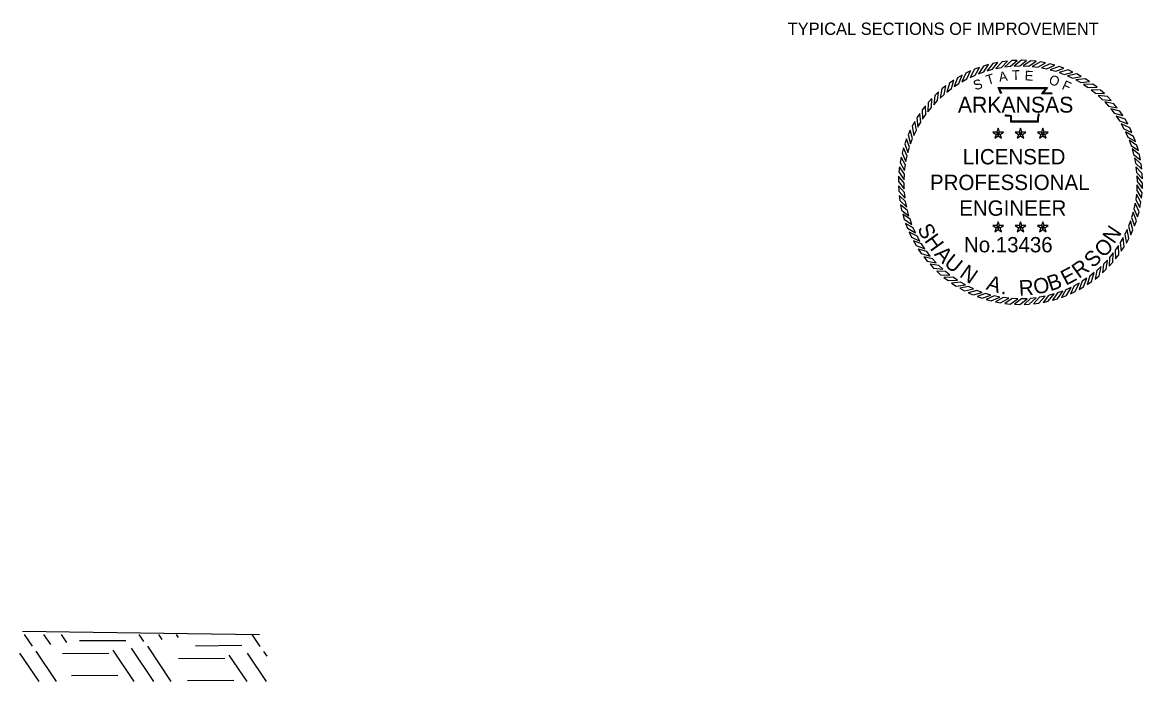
# Model space of a CAD drawing. Extents: x 1001270 to 1003428, y 1840152 to 1842912.
# Drawn here: x 1001373.7 to 1001428.5, y 1841333.5 to 1841365.7 of the extents above; entities that cross this region are included whole.
import ezdxf

# ---------------------------------------------------------------- set-up
doc = ezdxf.new("R2010")
doc.units = 0
for name, color, linetype in [('1', 7, 'Continuous'), ('19', 7, 'Continuous'), ('G-ANNO-SYMB', 7, 'Continuous')]:
    doc.layers.add(name, color=color, linetype=linetype)

msp = doc.modelspace()

# ---------------------------------------------------------------- linework, layer by layer
at = {"layer": '19'}
for p, q in [((1001374.22, 1841335.186), (1001373.839, 1841335.76)), ((1001375.115, 1841335.278), (1001374.783, 1841335.766)), ((1001375.91, 1841335.37), (1001375.648, 1841335.765)), ((1001378.786, 1841335.455), (1001376.526, 1841335.443)), ((1001379.674, 1841335.425), (1001379.448, 1841335.764)), ((1001380.569, 1841335.517), (1001380.403, 1841335.762)), ((1001381.364, 1841335.609), (1001381.258, 1841335.759)), ((1001385.349, 1841335.175), (1001384.958, 1841335.758)), ((1001374.547, 1841333.47), (1001373.611, 1841334.852)), ((1001375.402, 1841333.468), (1001374.406, 1841334.943)), ((1001377.956, 1841334.826), (1001375.686, 1841334.814)), ((1001379.202, 1841333.467), (1001378.17, 1841334.999)), ((1001380.157, 1841333.464), (1001379.065, 1841335.091)), ((1001381.012, 1841333.462), (1001379.86, 1841335.183)), ((1001384.461, 1841335.214), (1001382.201, 1841335.193)), ((1001384.712, 1841333.461), (1001383.845, 1841334.749)), ((1001385.667, 1841333.458), (1001384.74, 1841334.841)), ((1001385.689, 1841334.707), (1001385.535, 1841334.933)), ((1001383.621, 1841334.585), (1001381.361, 1841334.563)), ((1001378.398, 1841333.756), (1001376.138, 1841333.734)), ((1001384.074, 1841333.506), (1001381.803, 1841333.493))]:
    msp.add_line(p, q, dxfattribs=at)
msp.add_lwpolyline([(1001373.733, 1841335.919), (1001381.797, 1841335.808), (1001385.329, 1841335.764)], dxfattribs=at)
at = {"layer": 'G-ANNO-SYMB'}
for points in [[(1001421.88, 1841363.784), (1001421.625, 1841363.751), (1001421.314, 1841363.417), (1001421.586, 1841363.469)], [(1001422.347, 1841363.816), (1001422.091, 1841363.803), (1001421.754, 1841363.494), (1001422.029, 1841363.525)], [(1001422.816, 1841363.811), (1001422.559, 1841363.818), (1001422.199, 1841363.537), (1001422.476, 1841363.546)], [(1001423.282, 1841363.769), (1001423.027, 1841363.797), (1001422.646, 1841363.544), (1001422.923, 1841363.531)], [(1001420.078, 1841363.297), (1001419.846, 1841363.187), (1001419.653, 1841362.773), (1001419.896, 1841362.906)], [(1001420.513, 1841363.472), (1001420.273, 1841363.38), (1001420.048, 1841362.982), (1001420.3, 1841363.096)], [(1001420.96, 1841363.612), (1001420.714, 1841363.539), (1001420.458, 1841363.16), (1001420.719, 1841363.254)], [(1001421.416, 1841363.716), (1001421.165, 1841363.663), (1001420.881, 1841363.305), (1001421.148, 1841363.379)], [(1001423.744, 1841363.691), (1001423.492, 1841363.739), (1001423.092, 1841363.517), (1001423.367, 1841363.482)], [(1001424.198, 1841363.577), (1001423.951, 1841363.644), (1001423.535, 1841363.454), (1001423.806, 1841363.398)], [(1001424.642, 1841363.427), (1001424.401, 1841363.514), (1001423.971, 1841363.357), (1001424.237, 1841363.28)], [(1001425.073, 1841363.244), (1001424.839, 1841363.348), (1001424.398, 1841363.226), (1001424.658, 1841363.128)], [(1001419.256, 1841362.848), (1001419.045, 1841362.703), (1001418.919, 1841362.264), (1001419.138, 1841362.434)], [(1001419.658, 1841363.089), (1001419.436, 1841362.961), (1001419.276, 1841362.533), (1001419.507, 1841362.685)], [(1001425.488, 1841363.026), (1001425.263, 1841363.149), (1001424.814, 1841363.062), (1001425.065, 1841362.944)], [(1001425.885, 1841362.777), (1001425.67, 1841362.918), (1001425.216, 1841362.866), (1001425.457, 1841362.729)], [(1001426.261, 1841362.498), (1001426.058, 1841362.655), (1001425.601, 1841362.639), (1001425.83, 1841362.483)], [(1001418.515, 1841362.277), (1001418.329, 1841362.1), (1001418.273, 1841361.647), (1001418.462, 1841361.849)], [(1001418.874, 1841362.577), (1001418.675, 1841362.416), (1001418.584, 1841361.968), (1001418.789, 1841362.155)], [(1001426.614, 1841362.19), (1001426.424, 1841362.362), (1001425.967, 1841362.382), (1001426.183, 1841362.209)], [(1001417.872, 1841361.596), (1001417.716, 1841361.393), (1001417.732, 1841360.936), (1001417.887, 1841361.165)], [(1001418.18, 1841361.949), (1001418.008, 1841361.759), (1001417.988, 1841361.302), (1001418.161, 1841361.518)], [(1001426.942, 1841361.855), (1001426.765, 1841362.042), (1001426.312, 1841362.098), (1001426.514, 1841361.908)], [(1001427.242, 1841361.496), (1001427.081, 1841361.696), (1001426.633, 1841361.787), (1001426.82, 1841361.582)], [(1001417.593, 1841361.22), (1001417.453, 1841361.005), (1001417.504, 1841360.551), (1001417.642, 1841360.792)], [(1001427.513, 1841361.114), (1001427.368, 1841361.326), (1001426.929, 1841361.452), (1001427.099, 1841361.233)], [(1001427.754, 1841360.712), (1001427.626, 1841360.934), (1001427.198, 1841361.095), (1001427.35, 1841360.863)], [(1001417.344, 1841360.823), (1001417.221, 1841360.598), (1001417.308, 1841360.149), (1001417.426, 1841360.4)], [(1001421.427, 1841360.228), (1001421.488, 1841360.313), (1001421.427, 1841360.501), (1001421.366, 1841360.313)], [(1001422.518, 1841360.228), (1001422.579, 1841360.313), (1001422.518, 1841360.501), (1001422.456, 1841360.313)], [(1001423.609, 1841360.228), (1001423.67, 1841360.313), (1001423.609, 1841360.501), (1001423.547, 1841360.313)], [(1001427.962, 1841360.292), (1001427.852, 1841360.524), (1001427.438, 1841360.717), (1001427.571, 1841360.475)], [(1001416.943, 1841359.977), (1001416.857, 1841359.736), (1001417.013, 1841359.306), (1001417.09, 1841359.572)], [(1001417.127, 1841360.408), (1001417.022, 1841360.174), (1001417.144, 1841359.733), (1001417.242, 1841359.993)], [(1001421.427, 1841360.228), (1001421.366, 1841360.313), (1001421.167, 1841360.313), (1001421.328, 1841360.196)], [(1001421.427, 1841360.228), (1001421.328, 1841360.196), (1001421.266, 1841360.008), (1001421.427, 1841360.124)], [(1001421.427, 1841360.228), (1001421.526, 1841360.196), (1001421.686, 1841360.313), (1001421.488, 1841360.313)], [(1001421.427, 1841360.228), (1001421.427, 1841360.124), (1001421.587, 1841360.008), (1001421.526, 1841360.196)], [(1001422.518, 1841360.228), (1001422.456, 1841360.313), (1001422.258, 1841360.313), (1001422.419, 1841360.196)], [(1001422.518, 1841360.228), (1001422.419, 1841360.196), (1001422.357, 1841360.008), (1001422.518, 1841360.124)], [(1001422.518, 1841360.228), (1001422.617, 1841360.196), (1001422.777, 1841360.313), (1001422.579, 1841360.313)], [(1001422.518, 1841360.228), (1001422.518, 1841360.124), (1001422.678, 1841360.008), (1001422.617, 1841360.196)], [(1001423.609, 1841360.228), (1001423.547, 1841360.313), (1001423.349, 1841360.313), (1001423.51, 1841360.196)], [(1001423.609, 1841360.228), (1001423.51, 1841360.196), (1001423.448, 1841360.008), (1001423.609, 1841360.124)], [(1001423.609, 1841360.228), (1001423.708, 1841360.196), (1001423.868, 1841360.313), (1001423.67, 1841360.313)], [(1001423.609, 1841360.228), (1001423.609, 1841360.124), (1001423.769, 1841360.008), (1001423.708, 1841360.196)], [(1001428.137, 1841359.858), (1001428.045, 1841360.097), (1001427.647, 1841360.323), (1001427.761, 1841360.07)], [(1001428.277, 1841359.411), (1001428.204, 1841359.657), (1001427.825, 1841359.912), (1001427.919, 1841359.652)], [(1001416.793, 1841359.533), (1001416.726, 1841359.286), (1001416.916, 1841358.87), (1001416.972, 1841359.141)], [(1001428.381, 1841358.954), (1001428.328, 1841359.205), (1001427.97, 1841359.49), (1001428.044, 1841359.222)], [(1001416.679, 1841359.079), (1001416.632, 1841358.827), (1001416.854, 1841358.427), (1001416.888, 1841358.702)], [(1001428.449, 1841358.491), (1001428.417, 1841358.745), (1001428.082, 1841359.057), (1001428.134, 1841358.785)], [(1001416.601, 1841358.617), (1001416.574, 1841358.362), (1001416.826, 1841357.981), (1001416.839, 1841358.258)], [(1001428.481, 1841358.023), (1001428.468, 1841358.279), (1001428.159, 1841358.617), (1001428.19, 1841358.341)], [(1001416.559, 1841358.151), (1001416.552, 1841357.894), (1001416.833, 1841357.534), (1001416.825, 1841357.811)], [(1001428.434, 1841357.088), (1001428.462, 1841357.343), (1001428.209, 1841357.725), (1001428.196, 1841357.448)], [(1001428.476, 1841357.555), (1001428.483, 1841357.811), (1001428.202, 1841358.172), (1001428.211, 1841357.894)], [(1001416.554, 1841357.682), (1001416.567, 1841357.426), (1001416.876, 1841357.089), (1001416.845, 1841357.364)], [(1001416.586, 1841357.215), (1001416.619, 1841356.96), (1001416.953, 1841356.648), (1001416.901, 1841356.921)], [(1001428.356, 1841356.626), (1001428.404, 1841356.878), (1001428.182, 1841357.278), (1001428.147, 1841357.003)], [(1001416.654, 1841356.751), (1001416.707, 1841356.5), (1001417.065, 1841356.216), (1001416.992, 1841356.483)], [(1001428.242, 1841356.172), (1001428.309, 1841356.42), (1001428.119, 1841356.836), (1001428.063, 1841356.564)], [(1001416.759, 1841356.295), (1001416.831, 1841356.049), (1001417.21, 1841355.793), (1001417.116, 1841356.054)], [(1001428.092, 1841355.728), (1001428.179, 1841355.97), (1001428.022, 1841356.399), (1001427.945, 1841356.133)], [(1001416.899, 1841355.848), (1001416.99, 1841355.608), (1001417.388, 1841355.383), (1001417.274, 1841355.635)], [(1001421.427, 1841355.66), (1001421.366, 1841355.744), (1001421.167, 1841355.744), (1001421.328, 1841355.628)], [(1001421.427, 1841355.66), (1001421.328, 1841355.628), (1001421.266, 1841355.439), (1001421.427, 1841355.556)], [(1001421.427, 1841355.66), (1001421.488, 1841355.744), (1001421.427, 1841355.933), (1001421.366, 1841355.744)], [(1001421.427, 1841355.66), (1001421.526, 1841355.628), (1001421.686, 1841355.744), (1001421.488, 1841355.744)], [(1001421.427, 1841355.66), (1001421.427, 1841355.556), (1001421.587, 1841355.439), (1001421.526, 1841355.628)], [(1001422.518, 1841355.66), (1001422.456, 1841355.744), (1001422.258, 1841355.744), (1001422.419, 1841355.628)], [(1001422.518, 1841355.66), (1001422.419, 1841355.628), (1001422.357, 1841355.439), (1001422.518, 1841355.556)], [(1001422.518, 1841355.66), (1001422.579, 1841355.744), (1001422.518, 1841355.933), (1001422.456, 1841355.744)], [(1001422.518, 1841355.66), (1001422.617, 1841355.628), (1001422.777, 1841355.744), (1001422.579, 1841355.744)], [(1001422.518, 1841355.66), (1001422.518, 1841355.556), (1001422.678, 1841355.439), (1001422.617, 1841355.628)], [(1001423.609, 1841355.66), (1001423.547, 1841355.744), (1001423.349, 1841355.744), (1001423.51, 1841355.628)], [(1001423.609, 1841355.66), (1001423.51, 1841355.628), (1001423.448, 1841355.439), (1001423.609, 1841355.556)], [(1001423.609, 1841355.66), (1001423.67, 1841355.744), (1001423.609, 1841355.933), (1001423.547, 1841355.744)], [(1001423.609, 1841355.66), (1001423.708, 1841355.628), (1001423.868, 1841355.744), (1001423.67, 1841355.744)], [(1001423.609, 1841355.66), (1001423.609, 1841355.556), (1001423.769, 1841355.439), (1001423.708, 1841355.628)], [(1001427.691, 1841354.882), (1001427.814, 1841355.107), (1001427.727, 1841355.556), (1001427.609, 1841355.305)], [(1001427.909, 1841355.297), (1001428.013, 1841355.531), (1001427.891, 1841355.972), (1001427.793, 1841355.713)], [(1001417.073, 1841355.413), (1001417.183, 1841355.181), (1001417.598, 1841354.988), (1001417.464, 1841355.231)], [(1001417.282, 1841354.993), (1001417.409, 1841354.771), (1001417.838, 1841354.611), (1001417.685, 1841354.842)], [(1001427.442, 1841354.485), (1001427.583, 1841354.7), (1001427.531, 1841355.154), (1001427.394, 1841354.914)], [(1001417.522, 1841354.591), (1001417.667, 1841354.38), (1001418.106, 1841354.254), (1001417.936, 1841354.472)], [(1001427.163, 1841354.109), (1001427.32, 1841354.312), (1001427.304, 1841354.769), (1001427.148, 1841354.54)], [(1001417.793, 1841354.209), (1001417.954, 1841354.01), (1001418.402, 1841353.919), (1001418.216, 1841354.123)], [(1001426.52, 1841353.429), (1001426.707, 1841353.605), (1001426.763, 1841354.059), (1001426.573, 1841353.857)], [(1001426.855, 1841353.756), (1001427.027, 1841353.947), (1001427.047, 1841354.403), (1001426.874, 1841354.187)], [(1001418.094, 1841353.85), (1001418.27, 1841353.664), (1001418.724, 1841353.608), (1001418.522, 1841353.797)], [(1001418.421, 1841353.515), (1001418.612, 1841353.343), (1001419.069, 1841353.323), (1001418.852, 1841353.496)], [(1001425.779, 1841352.857), (1001425.991, 1841353.002), (1001426.117, 1841353.441), (1001425.898, 1841353.271)], [(1001426.161, 1841353.128), (1001426.361, 1841353.289), (1001426.452, 1841353.737), (1001426.247, 1841353.551)], [(1001418.774, 1841353.207), (1001418.978, 1841353.051), (1001419.435, 1841353.067), (1001419.205, 1841353.222)], [(1001419.15, 1841352.928), (1001419.365, 1841352.788), (1001419.82, 1841352.839), (1001419.579, 1841352.977)], [(1001424.957, 1841352.408), (1001425.189, 1841352.518), (1001425.382, 1841352.933), (1001425.14, 1841352.799)], [(1001425.377, 1841352.617), (1001425.599, 1841352.744), (1001425.76, 1841353.173), (1001425.528, 1841353.02)], [(1001419.547, 1841352.679), (1001419.772, 1841352.556), (1001420.221, 1841352.643), (1001419.97, 1841352.761)], [(1001419.962, 1841352.462), (1001420.196, 1841352.357), (1001420.637, 1841352.479), (1001420.378, 1841352.577)], [(1001420.393, 1841352.278), (1001420.635, 1841352.192), (1001421.064, 1841352.348), (1001420.798, 1841352.425)], [(1001420.837, 1841352.128), (1001421.085, 1841352.061), (1001421.501, 1841352.251), (1001421.229, 1841352.307)], [(1001423.156, 1841351.921), (1001423.41, 1841351.954), (1001423.722, 1841352.288), (1001423.45, 1841352.236)], [(1001423.619, 1841351.989), (1001423.87, 1841352.042), (1001424.155, 1841352.4), (1001423.887, 1841352.327)], [(1001424.076, 1841352.094), (1001424.322, 1841352.166), (1001424.577, 1841352.545), (1001424.317, 1841352.451)], [(1001424.523, 1841352.234), (1001424.762, 1841352.325), (1001424.988, 1841352.723), (1001424.735, 1841352.609)], [(1001421.291, 1841352.014), (1001421.543, 1841351.967), (1001421.943, 1841352.188), (1001421.668, 1841352.223)], [(1001421.753, 1841351.936), (1001422.008, 1841351.908), (1001422.39, 1841352.161), (1001422.113, 1841352.174)], [(1001422.22, 1841351.894), (1001422.476, 1841351.887), (1001422.837, 1841352.168), (1001422.56, 1841352.16)], [(1001422.688, 1841351.889), (1001422.944, 1841351.902), (1001423.282, 1841352.211), (1001423.006, 1841352.18)]]:
    msp.add_lwpolyline(points, close=True, dxfattribs=at)
for points in [[(1001421.562, 1841362.183), (1001421.423, 1841362.484), (1001423.829, 1841362.485), (1001423.628, 1841362.233), (1001423.792, 1841362.235), (1001423.928, 1841362.237), (1001424.065, 1841362.222)], [(1001421.596, 1841362.199), (1001421.482, 1841362.446), (1001423.75, 1841362.447), (1001423.548, 1841362.193), (1001423.792, 1841362.197), (1001423.926, 1841362.198), (1001424.06, 1841362.184)], [(1001423.45, 1841361.174), (1001423.409, 1841361.141), (1001423.395, 1841361.091), (1001423.382, 1841360.966), (1001423.382, 1841360.8), (1001422.038, 1841360.8), (1001422.038, 1841361.024), (1001422.038, 1841361.074), (1001421.984, 1841361.091), (1001421.793, 1841361.091), (1001421.759, 1841361.143)], [(1001423.426, 1841361.204), (1001423.375, 1841361.163), (1001423.358, 1841361.098), (1001423.344, 1841360.968), (1001423.344, 1841360.838), (1001422.077, 1841360.838), (1001422.077, 1841361.024), (1001422.077, 1841361.102), (1001421.99, 1841361.129), (1001421.813, 1841361.129), (1001421.791, 1841361.164)]]:
    msp.add_lwpolyline(points, dxfattribs=at)

# ---------------------------------------------------------------- texts
at = {"layer": '1'}
msp.add_text('TYPICAL SECTIONS OF IMPROVEMENT', height=0.6, dxfattribs=at).set_placement((1001411.138, 1841365.061))
at = {"layer": 'G-ANNO-SYMB'}
for s, height, rotation, p in [('A', 0.475, 8.6788, (1001421.489, 1841362.762)), ('T', 0.475, 1.4789, (1001422.102, 1841362.856)), ('E', 0.475, 356.672, (1001422.709, 1841362.842)), ('S', 0.475, 19.7726, (1001420.309, 1841362.34)), ('T', 0.475, 16.9015, (1001420.912, 1841362.611)), ('O', 0.475, 341.2218, (1001423.862, 1841362.679)), ('F', 0.475, 335.3628, (1001424.501, 1841362.429)), ('ARKANSAS', 0.7747, 360, (1001419.456, 1841361.261)), ('LICENSED', 0.75, 360, (1001419.696, 1841358.732)), ('PROFESSIONAL', 0.75, 360, (1001418.089, 1841357.478)), ('ENGINEER', 0.75, 360, (1001419.518, 1841356.223)), ('S', 0.75, 298.1636, (1001417.45, 1841355.593)), ('N', 0.75, 56.1007, (1001427.092, 1841354.809)), ('H', 0.75, 305.619, (1001417.792, 1841355.005)), ('No.13436', 0.747, 360, (1001419.754, 1841354.435)), ('O', 0.75, 44.7757, (1001426.571, 1841354.134)), ('A', 0.75, 313.4472, (1001418.268, 1841354.32)), ('S', 0.75, 43.4878, (1001426.055, 1841353.636)), ('U', 0.75, 320.9026, (1001418.735, 1841353.831)), ('R', 0.75, 35.6597, (1001425.366, 1841353.127)), ('N', 0.75, 324.9326, (1001419.491, 1841353.273)), ('B', 0.75, 18.885, (1001423.974, 1841352.524)), ('E', 0.75, 27.8315, (1001424.732, 1841352.795)), ('A', 0.75, 343.0991, (1001420.799, 1841352.629)), ('R', 0.75, 3.2287, (1001422.455, 1841352.316)), ('O', 0.75, 11.4296, (1001423.223, 1841352.364)), ('.', 0.75, 351.3, (1001421.536, 1841352.411))]:
    msp.add_text(s, height=height, rotation=rotation, dxfattribs=at).set_placement(p)

doc.saveas('drawing.dxf')
